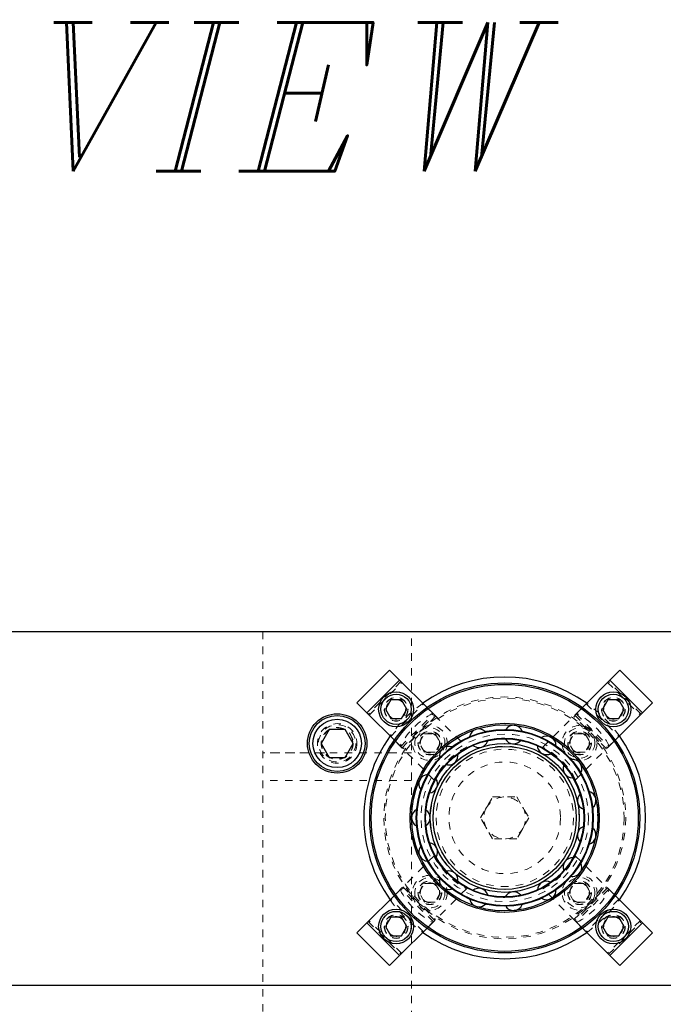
# Model space of a CAD drawing. Header units: inches. Extents: x 1907 to 2452, y -210 to -54.
# Tile 680 of 1056: x 2064 to 2073, y -67 to -54. Entities that reach past the tile are written whole.
import ezdxf

# ---------------------------------------------------------------- set-up
doc = ezdxf.new("R2010")
doc.units = ezdxf.units.IN
doc.header["$LTSCALE"] = 0.5
doc.header["$MEASUREMENT"] = 0
doc.linetypes.add('HIDDEN', pattern=[0.225, 0.15, -0.075])
for name, color, linetype in [('DIE-M-S', 8, 'Continuous'), ('DSS-M-S', 53, 'Continuous'), ('DST-M-S', 53, 'Continuous'), ('SVD-M-S', 8, 'Continuous'), ('SVF-M-S', 8, 'Continuous')]:
    doc.layers.add(name, color=color, linetype=linetype)
doc.styles.add('I', font='ITALIC.SHX')

msp = doc.modelspace()

# ---------------------------------------------------------------- linework, layer by layer
at = {"layer": 'DIE-M-S', "linetype": 'Continuous', "lineweight": 25}
msp.add_line((2073.28853, -67.22349), (2050.78853, -67.22349), dxfattribs=at)
at = {"layer": 'DSS-M-S', "linetype": 'Continuous', "lineweight": 25}
for p, q in [((2073.36045, -62.47349), (2045.53853, -62.47349)), ((2068.99314, -62.9897), (2068.55474, -63.4281)), ((2069.12679, -63.12334), (2068.99314, -62.9897)), ((2072.08391, -62.9897), (2071.95026, -63.12334)), ((2072.52231, -63.4281), (2072.08391, -62.9897)), ((2069.12679, -63.12334), (2068.68838, -63.56175)), ((2069.49498, -63.49154), (2069.12679, -63.12334)), ((2071.95026, -63.12334), (2071.58207, -63.49154)), ((2072.38867, -63.56175), (2071.95026, -63.12334)), ((2068.55474, -63.4281), (2068.68838, -63.56175)), ((2069.00795, -63.39008), (2068.93578, -63.51508)), ((2069.15229, -63.39008), (2069.00795, -63.39008)), ((2069.22445, -63.51508), (2069.15229, -63.39008)), ((2071.92476, -63.39008), (2071.8526, -63.51508)), ((2072.0691, -63.39008), (2071.92476, -63.39008)), ((2072.14127, -63.51508), (2072.0691, -63.39008)), ((2072.38867, -63.56175), (2072.52231, -63.4281)), ((2068.68838, -63.56175), (2069.05658, -63.92994)), ((2068.93578, -63.51508), (2069.00795, -63.64008)), ((2069.15229, -63.64008), (2069.22445, -63.51508)), ((2071.8526, -63.51508), (2071.92476, -63.64008)), ((2072.02047, -63.92994), (2072.38867, -63.56175)), ((2072.0691, -63.64008), (2072.14127, -63.51508)), ((2069.00795, -63.64008), (2069.15229, -63.64008)), ((2071.92476, -63.64008), (2072.0691, -63.64008)), ((2069.05658, -66.01703), (2068.68838, -66.38522)), ((2072.38867, -66.38522), (2072.02047, -66.01703)), ((2069.00795, -66.30689), (2068.93578, -66.43189)), ((2069.15229, -66.30689), (2069.00795, -66.30689)), ((2069.22445, -66.43189), (2069.15229, -66.30689)), ((2071.92476, -66.30689), (2071.8526, -66.43189)), ((2072.0691, -66.30689), (2071.92476, -66.30689)), ((2072.14127, -66.43189), (2072.0691, -66.30689)), ((2068.68838, -66.38522), (2068.55474, -66.51887)), ((2068.68838, -66.38522), (2069.12679, -66.82363)), ((2068.93578, -66.43189), (2069.00795, -66.55689)), ((2069.12679, -66.82363), (2069.49498, -66.45543)), ((2069.15229, -66.55689), (2069.22445, -66.43189)), ((2071.58207, -66.45543), (2071.95026, -66.82363)), ((2071.8526, -66.43189), (2071.92476, -66.55689)), ((2071.95026, -66.82363), (2072.38867, -66.38522)), ((2072.0691, -66.55689), (2072.14127, -66.43189)), ((2072.52231, -66.51887), (2072.38867, -66.38522)), ((2068.55474, -66.51887), (2068.99314, -66.95727)), ((2069.00795, -66.55689), (2069.15229, -66.55689)), ((2071.92476, -66.55689), (2072.0691, -66.55689)), ((2072.08391, -66.95727), (2072.52231, -66.51887)), ((2068.99314, -66.95727), (2069.12679, -66.82363)), ((2071.95026, -66.82363), (2072.08391, -66.95727))]:
    msp.add_line(p, q, dxfattribs=at)
at = {"layer": 'DSS-M-S', "linetype": 'HIDDEN', "lineweight": 18}
for p, q in [((2067.28853, -62.47349), (2067.28853, -80.97349)), ((2069.28853, -72.06349), (2069.28853, -62.47349)), ((2069.14517, -63.14173), (2068.70676, -63.58013)), ((2068.71914, -63.59251), (2069.15755, -63.1541)), ((2071.9195, -63.1541), (2072.35791, -63.59251)), ((2072.37029, -63.58013), (2071.93188, -63.14173)), ((2069.57277, -63.56932), (2069.49498, -63.49154)), ((2071.58207, -63.49154), (2071.50429, -63.56932)), ((2069.05658, -63.92994), (2069.13436, -64.00773)), ((2071.94269, -64.00773), (2072.02047, -63.92994)), ((2068.1186, -64.09849), (2067.28853, -64.09849)), ((2069.28853, -64.09849), (2067.28853, -64.09849)), ((2069.28853, -64.09849), (2068.45845, -64.09849)), ((2069.28853, -64.47349), (2067.28853, -64.47349)), ((2069.50364, -65.55586), (2069.51079, -65.55606)), ((2069.13436, -65.93925), (2069.05658, -66.01703)), ((2072.02047, -66.01703), (2071.94269, -65.93925)), ((2068.70676, -66.36684), (2069.14517, -66.80525)), ((2069.15755, -66.79287), (2068.71914, -66.35446)), ((2072.35791, -66.35446), (2071.9195, -66.79287)), ((2071.93188, -66.80525), (2072.37029, -66.36684)), ((2069.49498, -66.45543), (2069.57277, -66.37765)), ((2071.50429, -66.37765), (2071.58207, -66.45543))]:
    msp.add_line(p, q, dxfattribs=at)
at = {"layer": 'DSS-M-S', "linetype": 'Continuous', "lineweight": 25}
for centre, radius in [((2070.53853, -64.97349), 1.8125), ((2070.53853, -64.97349), 1.7925), ((2069.08012, -63.51508), 0.23438), ((2069.08012, -63.51508), 0.20313), ((2071.99693, -63.51508), 0.23438), ((2071.99693, -63.51508), 0.20313), ((2068.28853, -63.97349), 0.3985), ((2070.53853, -64.97349), 1.27), ((2070.53853, -64.97349), 1.25), ((2070.53853, -64.97349), 1.1875), ((2070.53853, -64.97349), 1.17963), ((2070.53853, -64.97349), 1.07037), ((2070.53853, -64.97349), 1.0625), ((2069.08012, -66.43189), 0.23438), ((2069.08012, -66.43189), 0.20312), ((2071.99693, -66.43189), 0.23438), ((2071.99693, -66.43189), 0.20313)]:
    msp.add_circle(centre, radius, dxfattribs=at)
at = {"layer": 'DSS-M-S', "linetype": 'HIDDEN', "lineweight": 18}
for centre, radius in [((2070.53853, -64.97349), 1.625), ((2069.08012, -63.51508), 0.1595), ((2069.08012, -63.51508), 0.15625), ((2070.53853, -64.97349), 1.605), ((2069.08012, -63.51508), 0.13297), ((2069.08012, -63.51508), 0.1327), ((2069.08012, -63.51508), 0.13218), ((2069.08012, -63.51508), 0.1285), ((2071.99693, -63.51508), 0.1595), ((2071.99693, -63.51508), 0.15625), ((2071.99693, -63.51508), 0.13297), ((2071.99693, -63.51508), 0.1327), ((2071.99693, -63.51508), 0.13218), ((2071.99693, -63.51508), 0.1285), ((2068.28853, -63.97349), 0.2655), ((2070.53853, -64.97349), 1.27), ((2068.28853, -63.97349), 0.21095), ((2070.53853, -64.97349), 1.17963), ((2070.53853, -64.97349), 1.07037), ((2069.08012, -66.43189), 0.1595), ((2069.08012, -66.43189), 0.15625), ((2069.08012, -66.43189), 0.13297), ((2069.08012, -66.43189), 0.1327), ((2069.08012, -66.43189), 0.13218), ((2069.08012, -66.43189), 0.1285), ((2071.99693, -66.43189), 0.1595), ((2071.99693, -66.43189), 0.15625), ((2071.99693, -66.43189), 0.13297), ((2071.99693, -66.43189), 0.1327), ((2071.99693, -66.43189), 0.13218), ((2071.99693, -66.43189), 0.1285)]:
    msp.add_circle(centre, radius, dxfattribs=at)
at = {"layer": 'DSS-M-S', "linetype": 'Continuous', "lineweight": 25}
for centre, radius, start, end in [((2070.53853, -64.97349), 1.8915, 54.432822, 125.567178), ((2070.65612, -63.85465), 0.125, 21.558851, 146.690525), ((2070.19088, -63.90355), 0.125, 45.544053, 170.694737), ((2070.53853, -64.97349), 1.8915, 144.432822, 180), ((2070.19088, -63.90355), 0.125, 270, 345.171317), ((2070.65612, -63.85465), 0.125, 207.00596, 270), ((2070.65612, -63.85465), 0.125, 270, 321.170025), ((2071.10103, -63.99921), 0.125, 357.570897, 122.687837), ((2070.53853, -64.97349), 1.8915, 324.432822, 35.567178), ((2069.78575, -64.13745), 0.125, 69.526167, 194.700135), ((2069.78575, -64.13745), 0.125, 270, 9.17438), ((2070.19088, -63.90355), 0.125, 230.984489, 270), ((2071.10103, -63.99921), 0.125, 183.024101, 270), ((2071.10103, -63.99921), 0.125, 270, 297.170839), ((2069.78575, -64.13745), 0.125, 255.157204, 270), ((2071.44867, -64.31223), 0.125, 333.580532, 98.687012), ((2069.51079, -64.51591), 0.125, 93.706535, 218.706378), ((2071.44867, -64.31223), 0.125, 159.039248, 270), ((2069.51079, -64.51591), 0.125, 279.100808, 33.178877), ((2071.63894, -64.73958), 0.125, 135.05174, 249.227922), ((2071.63894, -64.73958), 0.125, 309.588093, 74.688682), ((2069.41353, -64.97349), 0.125, 117.685543, 242.713125), ((2069.41353, -64.97349), 0.125, 303.096885, 57.184472), ((2070.53853, -64.97349), 1.8915, 180, 215.567178), ((2071.63894, -65.20739), 0.125, 111.061914, 225.225806), ((2071.63894, -65.20739), 0.125, 285.593922, 50.68904), ((2069.51079, -65.43106), 0.125, 327.093379, 81.190824), ((2069.51079, -65.43106), 0.125, 141.667962, 266.720387), ((2071.44867, -65.63474), 0.125, 87.070111, 201.222057), ((2071.44867, -65.63474), 0.125, 270, 26.696922), ((2069.78575, -65.80952), 0.125, 351.089948, 105.197596), ((2069.78575, -65.80952), 0.125, 165.653451, 270), ((2071.10103, -65.94776), 0.125, 63.076671, 177.217019), ((2071.44867, -65.63474), 0.125, 261.608784, 270), ((2069.78575, -65.80952), 0.125, 270, 290.739792), ((2070.19088, -66.04342), 0.125, 15.086247, 129.204447), ((2070.65612, -66.09232), 0.125, 39.081936, 153.211035), ((2071.10103, -65.94776), 0.125, 270, 2.708045), ((2070.19088, -66.04342), 0.125, 189.641668, 270), ((2071.10103, -65.94776), 0.125, 237.624916, 270), ((2070.19088, -66.04342), 0.125, 270, 314.732632), ((2070.65612, -66.09232), 0.125, 213.632271, 270), ((2070.65612, -66.09232), 0.125, 270, 338.722177), ((2070.53853, -64.97349), 1.8915, 234.432822, 305.567178)]:
    msp.add_arc(centre, radius, start, end, dxfattribs=at)
at = {"layer": 'DSS-M-S', "linetype": 'HIDDEN', "lineweight": 18}
for centre, radius, start, end in [((2070.53853, -64.97349), 1.8915, 125.567178, 144.432822), ((2070.53853, -64.97349), 1.8915, 35.567178, 54.432822), ((2070.04885, -64.48381), 1.031, 117.501613, 152.498387), ((2071.0282, -64.48381), 1.031, 27.501613, 62.498387), ((2070.04885, -65.46316), 1.031, 207.501613, 242.498387), ((2071.0282, -65.46316), 1.031, 297.501613, 332.498387), ((2070.53853, -64.97349), 1.8915, 215.567178, 234.432822), ((2070.53853, -64.97349), 1.8915, 305.567178, 324.432822)]:
    msp.add_arc(centre, radius, start, end, dxfattribs=at)
at = {"layer": 'DST-M-S', "linetype": 'Continuous', "lineweight": 25}
msp.add_line((2078.53853, -62.47349), (2045.53853, -62.47349), dxfattribs=at)
at = {"layer": 'DST-M-S', "linetype": 'HIDDEN', "lineweight": 18}
for p, q in [((2070.21377, -64.97349), (2070.37615, -64.69224)), ((2070.37615, -64.69224), (2070.7009, -64.69224)), ((2070.7009, -64.69224), (2070.86328, -64.97349)), ((2070.37615, -65.25474), (2070.21377, -64.97349)), ((2070.86328, -64.97349), (2070.7009, -65.25474)), ((2070.7009, -65.25474), (2070.37615, -65.25474))]:
    msp.add_line(p, q, dxfattribs=at)
for centre, radius in [((2070.53853, -64.97349), 1.25), ((2069.5331, -63.96806), 0.1285), ((2070.53853, -64.97349), 1.125), ((2071.54395, -63.96806), 0.1285), ((2070.53853, -64.97349), 0.9994), ((2070.53853, -64.97349), 0.96165), ((2070.53853, -64.97349), 0.92288), ((2070.53853, -64.97349), 0.75), ((2069.5331, -65.97891), 0.1285), ((2071.54395, -65.97891), 0.1285)]:
    msp.add_circle(centre, radius, dxfattribs=at)
at = {"layer": 'DST-M-S', "linetype": 'Continuous', "lineweight": 25}
for radius in [1, 0.96063]:
    msp.add_circle((2070.53853, -64.97349), radius, dxfattribs=at)
at = {"layer": 'DST-M-S', "linetype": 'HIDDEN', "lineweight": 18}
for start, end in [(330, 150), (150, 330)]:
    msp.add_arc((2070.53853, -64.97349), 0.28125, start, end, dxfattribs=at)
at = {"layer": 'SVD-M-S', "linetype": 'Continuous', "lineweight": 25}
for p, q in [((2068.18027, -63.78599), (2068.07202, -63.97349)), ((2068.39678, -63.78599), (2068.18027, -63.78599)), ((2068.50503, -63.97349), (2068.39678, -63.78599)), ((2068.07202, -63.97349), (2068.18027, -64.16099)), ((2068.39678, -64.16099), (2068.50503, -63.97349)), ((2068.18027, -64.16099), (2068.39678, -64.16099))]:
    msp.add_line(p, q, dxfattribs=at)
for radius in [0.375, 0.325]:
    msp.add_circle((2068.28853, -63.97349), radius, dxfattribs=at)
at = {"layer": 'SVD-M-S', "linetype": 'HIDDEN', "lineweight": 18}
for radius in [0.25, 0.21542, 0.21515, 0.21463]:
    msp.add_circle((2068.28853, -63.97349), radius, dxfattribs=at)
at = {"layer": 'SVF-M-S', "linetype": 'HIDDEN', "lineweight": 18}
for p, q in [((2069.00772, -63.88109), (2069.44613, -63.44268)), ((2069.59816, -63.59471), (2069.44613, -63.44268)), ((2071.0513, -64.02231), (2071.63092, -63.44268)), ((2071.63092, -63.44268), (2072.06933, -63.88109)), ((2069.14137, -64.01473), (2069.57977, -63.57633)), ((2069.15975, -64.03312), (2069.59816, -63.59471)), ((2069.59816, -63.59471), (2070.02575, -64.02231)), ((2071.47889, -63.59471), (2071.9173, -64.03312)), ((2071.49728, -63.57633), (2071.93568, -64.01473)), ((2069.61053, -63.60709), (2069.17213, -64.04549)), ((2071.90492, -64.04549), (2071.46652, -63.60709)), ((2069.38877, -63.96806), (2069.46094, -63.84306)), ((2069.46094, -63.84306), (2069.60527, -63.84306)), ((2069.60527, -63.84306), (2069.67744, -63.96806)), ((2071.39961, -63.96806), (2071.47178, -63.84306)), ((2071.47178, -63.84306), (2071.61611, -63.84306)), ((2071.61611, -63.84306), (2071.68828, -63.96806)), ((2069.58735, -64.46071), (2069.00772, -63.88109)), ((2069.46094, -64.09306), (2069.38877, -63.96806)), ((2069.67744, -63.96806), (2069.60527, -64.09306)), ((2071.47178, -64.09306), (2071.39961, -63.96806)), ((2071.68828, -63.96806), (2071.61611, -64.09306)), ((2071.9173, -64.03312), (2072.06933, -63.88109)), ((2069.60527, -64.09306), (2069.46094, -64.09306)), ((2071.61611, -64.09306), (2071.47178, -64.09306)), ((2071.4897, -64.46071), (2071.9173, -64.03312)), ((2069.58735, -65.48626), (2069.00772, -66.06588)), ((2071.4897, -65.48626), (2072.06933, -66.06588)), ((2069.57977, -66.37064), (2069.14137, -65.93224)), ((2069.59816, -66.35226), (2069.15975, -65.91385)), ((2069.17213, -65.90148), (2069.61053, -66.33988)), ((2069.38877, -65.97891), (2069.46094, -65.85391)), ((2069.46094, -66.10391), (2069.38877, -65.97891)), ((2069.46094, -65.85391), (2069.60527, -65.85391)), ((2070.02575, -65.92466), (2069.59816, -66.35226)), ((2069.60527, -65.85391), (2069.67744, -65.97891)), ((2069.67744, -65.97891), (2069.60527, -66.10391)), ((2071.47889, -66.35226), (2071.0513, -65.92466)), ((2071.39961, -65.97891), (2071.47178, -65.85391)), ((2071.47178, -66.10391), (2071.39961, -65.97891)), ((2071.46652, -66.33988), (2071.90492, -65.90148)), ((2071.47178, -65.85391), (2071.61611, -65.85391)), ((2071.9173, -65.91385), (2071.47889, -66.35226)), ((2071.93568, -65.93224), (2071.49728, -66.37064)), ((2071.61611, -65.85391), (2071.68828, -65.97891)), ((2071.68828, -65.97891), (2071.61611, -66.10391)), ((2069.44613, -66.50429), (2069.00772, -66.06588)), ((2069.60527, -66.10391), (2069.46094, -66.10391)), ((2071.61611, -66.10391), (2071.47178, -66.10391)), ((2072.06933, -66.06588), (2071.63092, -66.50429)), ((2069.59816, -66.35226), (2069.44613, -66.50429)), ((2071.47889, -66.35226), (2071.63092, -66.50429))]:
    msp.add_line(p, q, dxfattribs=at)
for centre, radius in [((2069.5331, -63.96806), 0.23438), ((2069.5331, -63.96806), 0.20312), ((2069.5331, -63.96806), 0.1595), ((2069.5331, -63.96806), 0.15625), ((2069.5331, -63.96806), 0.13297), ((2069.5331, -63.96806), 0.1327), ((2069.5331, -63.96806), 0.13218), ((2071.54395, -63.96806), 0.23438), ((2071.54395, -63.96806), 0.20313), ((2071.54395, -63.96806), 0.1595), ((2071.54395, -63.96806), 0.15625), ((2071.54395, -63.96806), 0.13297), ((2071.54395, -63.96806), 0.1327), ((2071.54395, -63.96806), 0.13218), ((2069.5331, -65.97891), 0.23438), ((2069.5331, -65.97891), 0.20312), ((2069.5331, -65.97891), 0.1595), ((2069.5331, -65.97891), 0.15625), ((2069.5331, -65.97891), 0.13297), ((2069.5331, -65.97891), 0.1327), ((2069.5331, -65.97891), 0.13218), ((2071.54395, -65.97891), 0.23438), ((2071.54395, -65.97891), 0.20313), ((2071.54395, -65.97891), 0.1595), ((2071.54395, -65.97891), 0.15625), ((2071.54395, -65.97891), 0.13297), ((2071.54395, -65.97891), 0.1327), ((2071.54395, -65.97891), 0.13218)]:
    msp.add_circle(centre, radius, dxfattribs=at)
for centre, start, end in [((2070.50184, -64.9368), 117.501613, 152.498387), ((2070.57521, -64.9368), 27.501613, 62.498387), ((2070.50184, -65.01017), 207.501613, 242.498387), ((2070.57521, -65.01017), 297.501613, 332.498387)]:
    msp.add_arc(centre, 1.031, start, end, dxfattribs=at)

# ---------------------------------------------------------------- texts
at = {"color": 6, "style": 'I'}
msp.add_text('ASSEMBLY VIEW', height=2, dxfattribs=at).set_placement((2047.25615, -56.29009))

doc.saveas('drawing.dxf')
